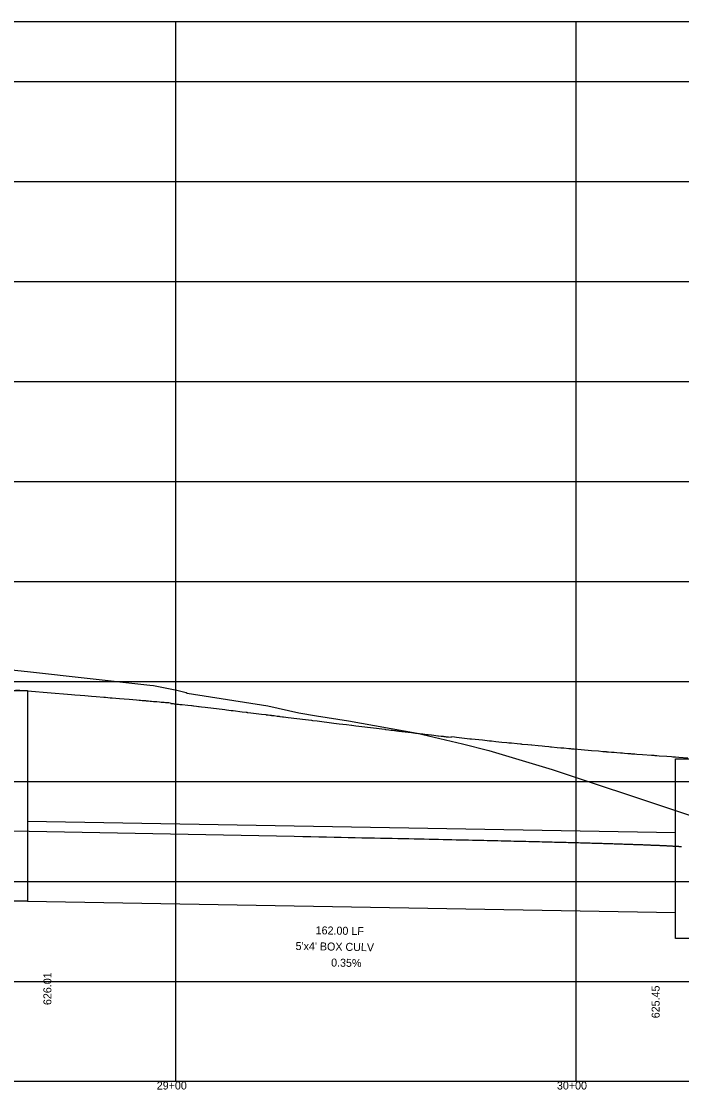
# Model space of a CAD drawing. Extents: x 2252703 to 2264864, y 13787568 to 13790989.
# Drawn here: x 2260773.4 to 2260938.4, y 13790698.5 to 13790965.5 of the extents above; entities that cross this region are included whole.
import ezdxf

# ---------------------------------------------------------------- set-up
doc = ezdxf.new("R2010")
doc.units = 0
for name, color, linetype in [('blank4', 7, 'Continuous'), ('D_DRN_PROF_HGL', 7, 'Continuous'), ('D_PROF_1', 7, 'Continuous'), ('D_PROF_NOTES_1', 7, 'Continuous'), ('Default', 7, 'Continuous'), ('Drain_PipeInside', 7, 'Continuous'), ('E_Terrain', 7, 'Continuous'), ('Inlet', 7, 'Continuous'), ('z - Construction', 7, 'Continuous')]:
    doc.layers.add(name, color=color, linetype=linetype)

msp = doc.modelspace()

# ---------------------------------------------------------------- linework, layer by layer
at = {"layer": 'blank4'}
msp.add_lwpolyline([(2257912.03, 13790700.51), (2257912.03, 13790965.51), (2261066.03, 13790965.51), (2261066.03, 13790700.51)], close=True, dxfattribs=at)
at = {"layer": 'D_DRN_PROF_HGL'}
msp.add_lwpolyline([(2260770.91, 13790763.18), (2260841.61, 13790761.8), (2260843.72, 13790761.76), (2260845.77, 13790761.72), (2260847.75, 13790761.68), (2260849.67, 13790761.64), (2260851.54, 13790761.6), (2260853.34, 13790761.57), (2260855.1, 13790761.53), (2260856.8, 13790761.5), (2260858.46, 13790761.46), (2260860.07, 13790761.43), (2260861.63, 13790761.4), (2260863.16, 13790761.37), (2260864.65, 13790761.34), (2260866.09, 13790761.31), (2260867.5, 13790761.28), (2260868.88, 13790761.25), (2260870.22, 13790761.22), (2260871.53, 13790761.19), (2260872.81, 13790761.16), (2260874.06, 13790761.14), (2260875.28, 13790761.11), (2260876.48, 13790761.08), (2260877.64, 13790761.06), (2260878.78, 13790761.03), (2260879.9, 13790761.01), (2260880.99, 13790760.98), (2260882.06, 13790760.96), (2260883.1, 13790760.94), (2260884.13, 13790760.91), (2260885.13, 13790760.89), (2260886.11, 13790760.87), (2260887.07, 13790760.85), (2260888.02, 13790760.83), (2260888.94, 13790760.81), (2260889.85, 13790760.78), (2260890.74, 13790760.76), (2260891.61, 13790760.74), (2260892.46, 13790760.72), (2260893.3, 13790760.7), (2260894.13, 13790760.68), (2260894.93, 13790760.67), (2260895.73, 13790760.65), (2260896.51, 13790760.63), (2260897.27, 13790760.61), (2260898.02, 13790760.59), (2260898.76, 13790760.57), (2260899.48, 13790760.56), (2260900.19, 13790760.54), (2260900.89, 13790760.52), (2260901.58, 13790760.5), (2260902.26, 13790760.49), (2260902.92, 13790760.47), (2260903.57, 13790760.45), (2260904.21, 13790760.44), (2260904.84, 13790760.42), (2260905.46, 13790760.41), (2260906.07, 13790760.39), (2260906.67, 13790760.37), (2260907.26, 13790760.36), (2260907.84, 13790760.34), (2260908.41, 13790760.33), (2260908.97, 13790760.31), (2260909.53, 13790760.3), (2260910.07, 13790760.29), (2260910.6, 13790760.27), (2260911.13, 13790760.26), (2260911.65, 13790760.24), (2260912.16, 13790760.23), (2260912.66, 13790760.22), (2260913.15, 13790760.2), (2260913.64, 13790760.19), (2260914.12, 13790760.17), (2260914.59, 13790760.16), (2260915.05, 13790760.15), (2260915.51, 13790760.14), (2260915.96, 13790760.12), (2260916.4, 13790760.11), (2260916.84, 13790760.1), (2260917.27, 13790760.08), (2260917.69, 13790760.07), (2260918.11, 13790760.06), (2260918.52, 13790760.05), (2260918.92, 13790760.04), (2260919.32, 13790760.02), (2260919.71, 13790760.01), (2260920.1, 13790760), (2260920.48, 13790759.99), (2260920.85, 13790759.98), (2260921.22, 13790759.97), (2260921.58, 13790759.95), (2260921.94, 13790759.94), (2260922.29, 13790759.93), (2260922.64, 13790759.92), (2260922.98, 13790759.91), (2260923.32, 13790759.9), (2260923.65, 13790759.89), (2260923.98, 13790759.88), (2260924.3, 13790759.87), (2260924.62, 13790759.86), (2260924.93, 13790759.85), (2260925.24, 13790759.84), (2260925.54, 13790759.82), (2260925.84, 13790759.81), (2260926.13, 13790759.8), (2260926.42, 13790759.79), (2260926.71, 13790759.78), (2260926.99, 13790759.77), (2260927.27, 13790759.76), (2260927.54, 13790759.75), (2260927.81, 13790759.75), (2260928.08, 13790759.74), (2260928.34, 13790759.73), (2260928.59, 13790759.72), (2260928.85, 13790759.71), (2260929.1, 13790759.7), (2260929.34, 13790759.69), (2260929.58, 13790759.68), (2260929.82, 13790759.67), (2260930.06, 13790759.66), (2260930.29, 13790759.65), (2260930.52, 13790759.64), (2260930.74, 13790759.63), (2260930.96, 13790759.62), (2260931.18, 13790759.62), (2260931.39, 13790759.61), (2260931.6, 13790759.6), (2260931.81, 13790759.59), (2260932.02, 13790759.58), (2260932.22, 13790759.57), (2260932.42, 13790759.56), (2260932.61, 13790759.56), (2260932.8, 13790759.55), (2260932.99, 13790759.54), (2260933.18, 13790759.53), (2260933.36, 13790759.52), (2260933.54, 13790759.51), (2260933.72, 13790759.51), (2260933.89, 13790759.5), (2260934.06, 13790759.49), (2260934.23, 13790759.48), (2260934.4, 13790759.47), (2260934.56, 13790759.47), (2260934.72, 13790759.46), (2260934.88, 13790759.45), (2260935.03, 13790759.44), (2260935.19, 13790759.44), (2260935.34, 13790759.43), (2260935.48, 13790759.42), (2260935.63, 13790759.41), (2260935.77, 13790759.41), (2260935.91, 13790759.4), (2260936.05, 13790759.39), (2260936.18, 13790759.38), (2260936.31, 13790759.38), (2260936.45, 13790759.37), (2260936.57, 13790759.36), (2260936.7, 13790759.35), (2260936.82, 13790759.35), (2260936.94, 13790759.34), (2260937.06, 13790759.33), (2260937.18, 13790759.33), (2260937.29, 13790759.32), (2260937.41, 13790759.31), (2260937.52, 13790759.31), (2260937.62, 13790759.3), (2260937.73, 13790759.29), (2260937.83, 13790759.28), (2260937.94, 13790759.28), (2260938.04, 13790759.27), (2260938.13, 13790759.26), (2260938.23, 13790759.26), (2260938.32, 13790759.25), (2260938.41, 13790759.24)], dxfattribs=at)
at = {"layer": 'D_PROF_1'}
msp.add_lwpolyline([(2260771.99, 13790798.43), (2260774.91, 13790798.18), (2260774.91, 13790798.18), (2260775.91, 13790798.1), (2260779.82, 13790797.77), (2260785.91, 13790797.26), (2260786.78, 13790797.19), (2260788.14, 13790797.07), (2260789.23, 13790796.98), (2260790.93, 13790796.84), (2260792.13, 13790796.74), (2260794, 13790796.58), (2260794.41, 13790796.55), (2260795.04, 13790796.49), (2260795.57, 13790796.45), (2260795.91, 13790796.42), (2260795.97, 13790796.42), (2260796.06, 13790796.41), (2260797.93, 13790796.25), (2260799.13, 13790796.15), (2260800.34, 13790796.05), (2260802.22, 13790795.89), (2260802.81, 13790795.84), (2260803.19, 13790795.81), (2260803.56, 13790795.78), (2260804.14, 13790795.73), (2260804.4, 13790795.71), (2260804.56, 13790795.69), (2260805.21, 13790795.64), (2260805.63, 13790795.6), (2260805.74, 13790795.59), (2260805.91, 13790795.58), (2260806.42, 13790795.54), (2260807.23, 13790795.47), (2260807.92, 13790795.41), (2260808.36, 13790795.37), (2260808.78, 13790795.34), (2260809.06, 13790795.32), (2260809.39, 13790795.29), (2260809.92, 13790795.24), (2260809.98, 13790795.24), (2260810.02, 13790795.23), (2260810.29, 13790795.21), (2260810.71, 13790795.18), (2260810.78, 13790795.01), (2260811.31, 13790794.96), (2260811.59, 13790794.93), (2260812, 13790794.9), (2260812.26, 13790794.86), (2260812.37, 13790794.86), (2260812.44, 13790794.85), (2260812.65, 13790794.82), (2260812.99, 13790794.79), (2260813.22, 13790794.77), (2260813.6, 13790794.73), (2260813.6, 13790794.73), (2260815.01, 13790794.62), (2260815.91, 13790794.51), (2260815.94, 13790794.5), (2260816.1, 13790794.48), (2260816.45, 13790794.44), (2260816.49, 13790794.43), (2260817.2, 13790794.35), (2260817.66, 13790794.29), (2260817.68, 13790794.29), (2260817.68, 13790794.29), (2260817.73, 13790794.28), (2260817.81, 13790794.27), (2260818.44, 13790794.2), (2260819.38, 13790794.08), (2260824.28, 13790793.47), (2260824.67, 13790793.42), (2260825.86, 13790793.28), (2260825.88, 13790793.28), (2260825.91, 13790793.28), (2260826.01, 13790793.26), (2260826.08, 13790793.25), (2260826.36, 13790793.22), (2260828.56, 13790792.95), (2260829.62, 13790792.82), (2260829.69, 13790792.81), (2260829.75, 13790792.8), (2260829.85, 13790792.79), (2260829.97, 13790792.78), (2260830.04, 13790792.77), (2260830.71, 13790792.69), (2260833.41, 13790792.35), (2260834.48, 13790792.22), (2260834.56, 13790792.21), (2260834.69, 13790792.19), (2260834.7, 13790792.19), (2260834.71, 13790792.19), (2260834.81, 13790792.18), (2260834.87, 13790792.17), (2260834.9, 13790792.17), (2260834.92, 13790792.17), (2260834.99, 13790792.16), (2260835.1, 13790792.14), (2260835.1, 13790792.14), (2260835.11, 13790792.14), (2260835.5, 13790792.09), (2260835.75, 13790792.06), (2260835.76, 13790792.06), (2260835.77, 13790792.06), (2260835.82, 13790792.05), (2260835.91, 13790792.04), (2260836.26, 13790792), (2260836.49, 13790791.97), (2260836.51, 13790791.97), (2260836.54, 13790791.97), (2260837.31, 13790791.87), (2260837.81, 13790791.81), (2260838.01, 13790791.79), (2260838.66, 13790791.7), (2260838.88, 13790791.68), (2260840.11, 13790791.53), (2260844.39, 13790791), (2260845.91, 13790790.81), (2260846.18, 13790790.78), (2260847.31, 13790790.64), (2260851.5, 13790790.12), (2260852.2, 13790790.03), (2260852.79, 13790789.96), (2260854.69, 13790789.73), (2260855.91, 13790789.58), (2260855.96, 13790789.57), (2260856, 13790789.57), (2260857.02, 13790789.44), (2260862.14, 13790788.8), (2260863.47, 13790788.64), (2260864.24, 13790788.55), (2260864.41, 13790788.53), (2260865.22, 13790788.43), (2260865.74, 13790788.37), (2260865.84, 13790788.35), (2260865.91, 13790788.35), (2260866.2, 13790788.31), (2260866.64, 13790788.25), (2260866.76, 13790788.24), (2260866.94, 13790788.22), (2260867.14, 13790788.19), (2260867.27, 13790788.18), (2260867.41, 13790788.16), (2260867.64, 13790788.13), (2260867.67, 13790788.13), (2260867.72, 13790788.12), (2260867.92, 13790788.1), (2260868.51, 13790788.03), (2260870.07, 13790787.84), (2260870.29, 13790787.81), (2260870.88, 13790787.74), (2260871.93, 13790787.61), (2260872.02, 13790787.6), (2260872.08, 13790787.6), (2260872.18, 13790787.59), (2260873.72, 13790787.4), (2260874.71, 13790787.28), (2260874.8, 13790787.27), (2260875.04, 13790787.24), (2260875.77, 13790787.16), (2260875.91, 13790787.14), (2260876.51, 13790787.07), (2260877.45, 13790786.96), (2260877.61, 13790786.94), (2260878.29, 13790786.86), (2260878.56, 13790786.83), (2260878.8, 13790786.8), (2260878.96, 13790786.78), (2260879.11, 13790786.77), (2260879.2, 13790786.76), (2260879.28, 13790786.75), (2260879.32, 13790786.74), (2260879.33, 13790786.74), (2260879.33, 13790786.74), (2260879.6, 13790786.71), (2260879.77, 13790786.69), (2260880.12, 13790786.65), (2260880.81, 13790786.57), (2260880.91, 13790786.72), (2260881.66, 13790786.64), (2260882.14, 13790786.58), (2260883.46, 13790786.44), (2260885.52, 13790786.21), (2260885.64, 13790786.2), (2260885.71, 13790786.19), (2260885.72, 13790786.19), (2260885.75, 13790786.19), (2260885.81, 13790786.18), (2260885.91, 13790786.17), (2260888.63, 13790785.88), (2260890.37, 13790785.69), (2260890.58, 13790785.67), (2260890.91, 13790785.64), (2260892, 13790785.53), (2260892.7, 13790785.45), (2260893.5, 13790785.37), (2260894.75, 13790785.24), (2260895.2, 13790785.2), (2260895.91, 13790785.13), (2260897.28, 13790784.99), (2260898.16, 13790784.9), (2260898.28, 13790784.89), (2260898.46, 13790784.87), (2260899.95, 13790784.73), (2260900.91, 13790784.63), (2260900.93, 13790784.63), (2260900.97, 13790784.63), (2260902.53, 13790784.48), (2260903.54, 13790784.38), (2260904.2, 13790784.32), (2260905.22, 13790784.22), (2260905.64, 13790784.19), (2260905.91, 13790784.16), (2260907.31, 13790784.03), (2260908.21, 13790783.95), (2260909, 13790783.88), (2260910.24, 13790783.77), (2260910.65, 13790783.73), (2260910.91, 13790783.71), (2260911.31, 13790783.67), (2260911.58, 13790783.65), (2260913.27, 13790783.5), (2260915.91, 13790783.27), (2260917.6, 13790783.13), (2260918.69, 13790783.04), (2260918.99, 13790783.01), (2260919.47, 13790782.97), (2260919.51, 13790782.97), (2260919.54, 13790782.97), (2260919.6, 13790782.96), (2260919.65, 13790782.96), (2260920.14, 13790782.92), (2260920.91, 13790782.86), (2260921.07, 13790782.84), (2260921.17, 13790782.84), (2260921.57, 13790782.8), (2260922.18, 13790782.76), (2260922.2, 13790782.75), (2260922.23, 13790782.75), (2260923.09, 13790782.68), (2260923.64, 13790782.64), (2260924.14, 13790782.6), (2260924.93, 13790782.54), (2260925.15, 13790782.52), (2260925.29, 13790782.51), (2260925.67, 13790782.48), (2260925.91, 13790782.46), (2260926.72, 13790782.4), (2260927.24, 13790782.36), (2260928.67, 13790782.25), (2260930.91, 13790782.09), (2260931.22, 13790782.06), (2260931.42, 13790782.05), (2260931.68, 13790782.03), (2260931.85, 13790782.02), (2260931.87, 13790782.02), (2260931.91, 13790782.01), (2260932.25, 13790781.99), (2260932.78, 13790781.95), (2260934.68, 13790781.82), (2260935.91, 13790781.73), (2260936.17, 13790781.71), (2260936.34, 13790781.7), (2260936.91, 13790781.66), (2260936.91, 13790781.66), (2260937.74, 13790781.6), (2260939.92, 13790781.46)], dxfattribs=at)
at = {"layer": 'Default'}
for p, q in [((2260812.03, 13790700.51), (2260812.03, 13790965.51)), ((2260912.03, 13790700.51), (2260912.03, 13790965.51))]:
    msp.add_line(p, q, dxfattribs=at)
at = {"layer": 'Drain_PipeInside'}
for p, q in [((2260774.91, 13790765.58), (2260936.91, 13790762.74)), ((2260774.91, 13790745.58), (2260936.91, 13790742.74))]:
    msp.add_line(p, q, dxfattribs=at)
at = {"layer": 'E_Terrain'}
msp.add_lwpolyline([(2260770.91, 13790803.4), (2260774.91, 13790802.96), (2260774.91, 13790802.96), (2260805.49, 13790799.6), (2260806.45, 13790799.46), (2260812.23, 13790798.3), (2260814.62, 13790797.76), (2260814.88, 13790797.62), (2260835.03, 13790794.44), (2260842.74, 13790792.65), (2260847.19, 13790791.91), (2260855.19, 13790790.71), (2260872.31, 13790787.55), (2260883.64, 13790784.95), (2260890.2, 13790783.25), (2260906.07, 13790778.53), (2260936.91, 13790768.29), (2260936.91, 13790768.29), (2260940.91, 13790766.96)], dxfattribs=at)
at = {"layer": 'Inlet'}
for points in [[(2260766.91, 13790798.26), (2260774.91, 13790798.26), (2260774.91, 13790745.58), (2260766.91, 13790745.58)], [(2260936.91, 13790781.13), (2260944.91, 13790781.13), (2260944.91, 13790736.3), (2260936.91, 13790736.3)]]:
    msp.add_lwpolyline(points, close=True, dxfattribs=at)
at = {"layer": 'z - Construction'}
for p, q in [((2257912.03, 13790950.51), (2261066.03, 13790950.51)), ((2257912.03, 13790925.51), (2261066.03, 13790925.51)), ((2257912.03, 13790900.51), (2261066.03, 13790900.51)), ((2257912.03, 13790875.51), (2261066.03, 13790875.51)), ((2257912.03, 13790850.51), (2261066.03, 13790850.51)), ((2257912.03, 13790825.51), (2261066.03, 13790825.51)), ((2257912.03, 13790800.51), (2261066.03, 13790800.51)), ((2257912.03, 13790775.51), (2261066.03, 13790775.51)), ((2257912.03, 13790750.51), (2261066.03, 13790750.51)), ((2257912.03, 13790725.51), (2261066.03, 13790725.51))]:
    msp.add_line(p, q, dxfattribs=at)

# ---------------------------------------------------------------- texts
at = {"layer": 'D_PROF_NOTES_1'}
for s, rotation, p in [('162.00 LF', 358.9974, (2260846.93, 13790737.32)), ("5'x4' BOX CULV", 358.9974, (2260841.92, 13790733.4)), ('0.35%', 358.9974, (2260850.8, 13790729.25)), ('626.01', 90, (2260780.91, 13790719.62)), ('625.45', 90, (2260932.91, 13790716.32))]:
    msp.add_text(s, height=2, rotation=rotation, dxfattribs=at).set_placement(p)
at = {"layer": 'Default'}
for s, p in [('29+00', (2260807.24, 13790698.51)), ('30+00', (2260907.24, 13790698.51))]:
    msp.add_text(s, height=2, dxfattribs=at).set_placement(p)

doc.saveas('drawing.dxf')
